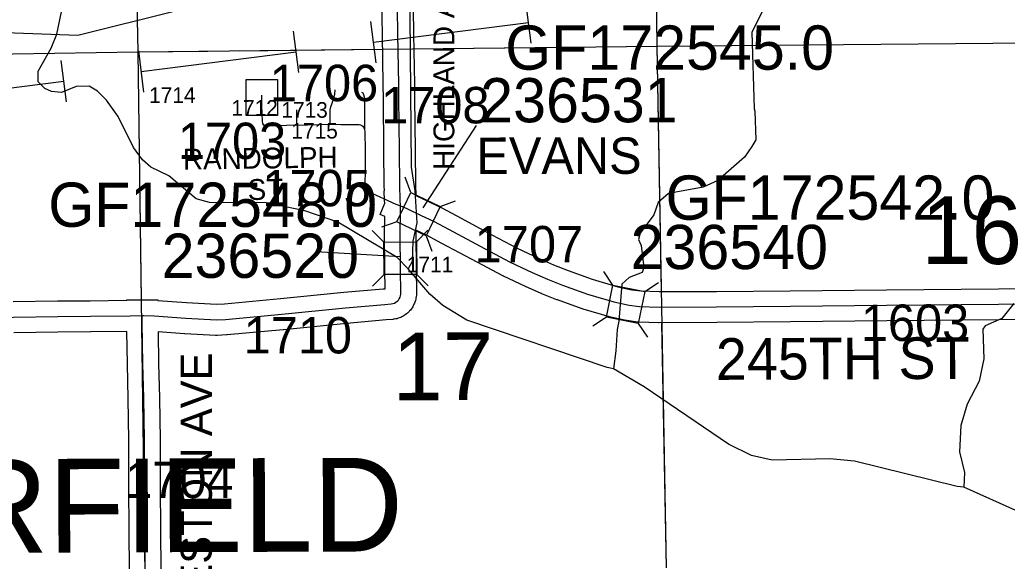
# Model space of a CAD drawing. Extents: x 23.6 to 68.7, y -63 to -29.
# Drawn here: x 39.457 to 41.355, y -48.611 to -47.571 of the extents above; entities that cross this region are included whole.
import ezdxf

# ---------------------------------------------------------------- set-up
doc = ezdxf.new("R2010")
doc.units = 0
for name, color, linetype in [('tdCoHydroRiver', 7, 'Continuous'), ('tdCoPipe', 7, 'Continuous'), ('tdCoPipe1', 7, 'Continuous'), ('tdCoSecRdNmbr', 7, 'Continuous'), ('tdCoSecRdTxt', 7, 'Continuous'), ('tdCoSecRteBand', 7, 'Continuous'), ('tdCoSecRteCL', 7, 'Continuous'), ('tdCoSectLine', 7, 'Continuous'), ('tdCoSectLinePart', 7, 'Continuous'), ('tdCoSectNmbr', 7, 'Continuous'), ('tdCoStrucSec', 7, 'Continuous'), ('tdCoStrucSecCoName', 7, 'Continuous'), ('tdCoStrucSecFHWANum', 7, 'Continuous'), ('tdCoSurfGravel', 7, 'Continuous'), ('tdCoSurfGravelUnbanded', 7, 'Continuous'), ('tdCoTwpNameTxt', 7, 'Continuous'), ('tdCoUnicrpTwnTxt', 7, 'Continuous')]:
    doc.layers.add(name, color=color, linetype=linetype)

msp = doc.modelspace()

# ---------------------------------------------------------------- linework, layer by layer
at = {"layer": 'tdCoHydroRiver'}
for points in [[(40.2052, -47.4165), (40.2093, -47.8537), (40.2161, -47.8994), (40.2198, -47.961), (40.2122, -47.9958), (40.211, -48.0352), (40.2033, -48.0495)], [(40.2033, -48.0495), (40.1825, -48.0276), (40.0682, -47.9593), (40.0049, -47.9378), (39.9306, -47.9227), (39.8216, -47.9221), (39.7963, -47.9145), (39.7438, -47.8708), (39.7089, -47.8538), (39.693, -47.8397), (39.6754, -47.8162), (39.6464, -47.7565), (39.624, -47.7251), (39.6065, -47.7079), (39.5906, -47.6986), (39.5654, -47.6988), (39.5371, -47.7102), (39.5181, -47.7088), (39.5054, -47.7026), (39.4927, -47.6901), (39.4925, -47.6695), (39.5173, -47.6251), (39.5281, -47.5982), (39.5372, -47.5555)], [(40.8837, -47.5553), (40.8635, -47.5949), (40.8681, -47.7417), (40.8697, -47.7464), (40.8718, -47.8017), (40.864, -47.8144), (40.85, -47.835), (40.7984, -47.8797), (40.7701, -47.8926), (40.7039, -47.9043), (40.6835, -47.9218), (40.6758, -47.9456), (40.6493, -47.9806), (40.6463, -47.9932), (40.6511, -48.0042), (40.6563, -48.0468), (40.6532, -48.0563), (40.6281, -48.066), (40.614, -48.0788), (40.6083, -48.1499), (40.6053, -48.1657), (40.6026, -48.2067), (40.5981, -48.2415)], [(40.5981, -48.2415), (40.5855, -48.2385), (40.3163, -48.1479), (40.2702, -48.1199), (40.2448, -48.0981), (40.2033, -48.0495)], [(41.3673, -48.1158), (41.3439, -48.1444), (41.3124, -48.159), (41.3078, -48.1653), (41.3099, -48.2221), (41.3008, -48.2648), (41.2776, -48.3092), (41.2653, -48.3504), (41.2626, -48.4009), (41.2725, -48.4403), (41.2712, -48.4687)], [(41.2712, -48.4687), (41.2585, -48.4673), (41.0608, -48.4187), (41.0134, -48.4144), (40.9029, -48.417), (40.8633, -48.4079), (40.8189, -48.3862), (40.6569, -48.2757), (40.5981, -48.2415)], [(41.737, -48.8195), (41.6477, -48.7256), (41.5697, -48.6522), (41.487, -48.5882), (41.371, -48.5136), (41.2712, -48.4687)]]:
    msp.add_lwpolyline(points, dxfattribs=at)
at = {"layer": 'tdCoPipe'}
msp.add_lwpolyline([(46.1215, -46.3345), (45.8873, -46.3578), (45.2643, -46.5112), (44.7329, -46.6291), (43.8936, -46.7934), (43.3419, -46.8915), (42.6259, -46.9958), (42.1065, -47.1095), (41.6222, -47.1623), (41.4799, -47.1602), (40.1315, -47.4603), (39.5684, -47.6007), (39.2033, -47.5875), (37.667, -48.1838), (36.3602, -48.453)], dxfattribs=at)
at = {"layer": 'tdCoPipe1'}
for p, q in [((40.4397, -47.6157), (40.4297, -47.5361)), ((40.1421, -47.6533), (40.132, -47.5738)), ((39.9933, -47.6722), (39.9832, -47.5926)), ((39.6957, -47.7099), (39.6856, -47.6303)), ((39.5469, -47.7287), (39.5368, -47.6492))]:
    msp.add_line(p, q, dxfattribs=at)
for points in [[(40.1371, -47.6136), (40.4347, -47.5759)], [(39.6906, -47.6701), (39.9883, -47.6324)], [(39.2442, -47.7266), (39.5418, -47.6889)]]:
    msp.add_lwpolyline(points, dxfattribs=at)
at = {"layer": 'tdCoSecRteBand'}
for points in [[(39.4447, -48.1123), (39.5295, -48.111), (39.5296, -48.111), (39.5297, -48.111), (39.5926, -48.1105), (39.6623, -48.1094), (39.6623, -48.1094), (39.6626, -48.1094), (39.6626, -48.109), (39.6924, -48.109), (39.6945, -48.109), (39.6951, -48.109), (39.6952, -48.109), (39.7222, -48.1086), (39.7223, -48.109), (39.7226, -48.109), (39.7226, -48.1101), (39.7778, -48.1141), (39.8349, -48.1173), (39.8505, -48.1165), (39.9578, -48.1065), (40.0797, -48.0943), (40.0799, -48.0943), (40.0801, -48.0943), (40.1557, -48.0877), (40.1591, -48.0874), (40.1587, -48.0514), (40.1587, -48.0513), (40.1587, -48.0512), (40.1582, -47.9829), (40.1582, -47.9825), (40.1582, -47.9822), (40.1587, -47.9488), (40.1495, -47.9451), (40.1583, -47.9232), (40.1581, -47.9182), (40.1581, -47.918), (40.1581, -47.918), (40.1574, -47.8996), (40.1577, -47.8996), (40.1574, -47.8895), (40.1574, -47.8892), (40.1574, -47.889), (40.1569, -47.8221), (40.1558, -47.7226), (40.1558, -47.7225), (40.1558, -47.7224), (40.1556, -47.6951), (40.1538, -47.5997), (40.1538, -47.5996), (40.1538, -47.5995), (40.1523, -47.4992)], [(40.2123, -47.4984), (40.2138, -47.5986), (40.2156, -47.6942), (40.2156, -47.6944), (40.2156, -47.6946), (40.2158, -47.722), (40.2169, -47.8215), (40.2169, -47.8216), (40.2169, -47.8216), (40.2174, -47.8883), (40.2179, -47.9082), (40.2415, -47.9194), (40.2652, -47.9306), (40.2659, -47.931), (40.2666, -47.9314), (40.2967, -47.9476), (40.3642, -47.9837), (40.4129, -48.0093), (40.454, -48.0288), (40.4826, -48.0415), (40.5108, -48.0526), (40.5573, -48.0693), (40.606, -48.0838), (40.6331, -48.0893), (40.6506, -48.0917), (40.686, -48.0928)], [(39.8924, -47.7549), (39.8923, -47.7249), (39.8923, -47.7158), (39.8922, -47.6858), (39.9522, -47.6856), (39.9523, -47.7156), (39.9523, -47.7247), (39.9524, -47.7547), (39.8924, -47.7549)], [(41.5277, -48.1462), (41.3382, -48.1474), (41.123, -48.1493), (40.9382, -48.1512), (40.9382, -48.1512), (40.9382, -48.1512), (40.7965, -48.1525), (40.7964, -48.1525), (40.7963, -48.1525), (40.6857, -48.1528), (40.6852, -48.1528), (40.6847, -48.1528), (40.6472, -48.1516), (40.6456, -48.1516), (40.6439, -48.1514), (40.6239, -48.1486), (40.623, -48.1484), (40.6221, -48.1483), (40.5928, -48.1423), (40.5915, -48.1421), (40.5902, -48.1417), (40.5394, -48.1266), (40.5386, -48.1263), (40.5378, -48.1261), (40.4902, -48.109), (40.4897, -48.1088), (40.4893, -48.1086), (40.46, -48.0971), (40.4594, -48.0969), (40.4588, -48.0966), (40.4292, -48.0835), (40.4289, -48.0833), (40.4286, -48.0832), (40.3866, -48.0633), (40.3861, -48.063), (40.3855, -48.0627), (40.3362, -48.0367), (40.3361, -48.0367), (40.3361, -48.0366), (40.2683, -48.0005), (40.2683, -48.0004), (40.2682, -48.0004), (40.2388, -47.9845), (40.2184, -47.9749), (40.2182, -47.9828), (40.2187, -48.0508), (40.2192, -48.0943), (40.2192, -48.0944), (40.2192, -48.0945), (40.2192, -48.0977), (40.2192, -48.1), (40.2189, -48.1023), (40.2184, -48.1054), (40.218, -48.1077), (40.2173, -48.11), (40.2164, -48.113), (40.2157, -48.1152), (40.2146, -48.1173), (40.2132, -48.1201), (40.2122, -48.1222), (40.2108, -48.1241), (40.209, -48.1266), (40.2077, -48.1285), (40.206, -48.1302), (40.2053, -48.1309), (40.2038, -48.1325), (40.2022, -48.1341), (40.2003, -48.1355), (40.1978, -48.1374), (40.196, -48.1388), (40.1939, -48.1399), (40.1911, -48.1414), (40.1891, -48.1425), (40.1869, -48.1432), (40.1839, -48.1443), (40.1817, -48.145), (40.1794, -48.1454), (40.1763, -48.146), (40.175, -48.1462), (40.1737, -48.1463), (40.161, -48.1475), (40.161, -48.1475), (40.1609, -48.1475), (40.0855, -48.1541), (39.9637, -48.1662), (39.9636, -48.1662), (39.9635, -48.1662), (39.8555, -48.1763), (39.8549, -48.1763), (39.8544, -48.1763), (39.8366, -48.1773), (39.8349, -48.1774), (39.8333, -48.1773), (39.7742, -48.174), (39.774, -48.174), (39.7737, -48.174), (39.7229, -48.1703), (39.7238, -48.2309), (39.7256, -48.297), (39.7256, -48.2972), (39.7256, -48.2974), (39.7266, -48.3775), (39.7266, -48.3777), (39.7266, -48.3778), (39.7268, -48.4715), (39.7273, -48.5468), (39.7279, -48.6334)], [(40.686, -48.0928), (40.796, -48.0925), (40.9376, -48.0912), (41.1224, -48.0893), (41.1224, -48.0893), (41.1225, -48.0893), (41.3377, -48.0874), (41.3377, -48.0874), (41.3377, -48.0874), (41.5272, -48.0862)], [(39.6679, -48.6341), (39.6673, -48.5473), (39.6673, -48.5473), (39.6673, -48.5472), (39.6668, -48.4718), (39.6668, -48.4717), (39.6668, -48.4716), (39.6666, -48.3781), (39.6656, -48.2984), (39.6638, -48.2324), (39.6638, -48.2322), (39.6638, -48.232), (39.6629, -48.1694), (39.5934, -48.1705), (39.5933, -48.1705), (39.5932, -48.1705), (39.5303, -48.171), (39.4456, -48.1723)]]:
    msp.add_lwpolyline(points, dxfattribs=at)
at = {"layer": 'tdCoSecRteCL'}
msp.add_line((39.9894, -47.7733), (40.0535, -47.7716), dxfattribs=at)
for points in [[(40.1885, -47.9284), (40.1881, -47.917), (40.1874, -47.8888), (40.1869, -47.8219), (40.1858, -47.7222), (40.1856, -47.6948), (40.1838, -47.5991), (40.1823, -47.4988), (40.1817, -47.4365), (40.1803, -47.3214), (40.179, -47.2129), (40.1777, -47.1438), (40.1754, -47.1272)], [(39.9894, -47.7733), (39.9295, -47.7749), (39.9264, -47.773), (39.9243, -47.7703), (39.9235, -47.7662), (39.9223, -47.7352), (39.9223, -47.7248), (39.9223, -47.7157)], [(40.0535, -47.7716), (40.0536, -47.7437), (40.0548, -47.7381), (40.0572, -47.7312), (40.0606, -47.7208), (40.0626, -47.7137), (40.063, -47.7053)], [(40.1136, -47.7096), (40.116, -47.711), (40.1174, -47.7146), (40.1187, -47.7186), (40.1194, -47.7213), (40.1194, -47.7407), (40.1196, -47.7656), (40.1192, -47.7811)], [(39.9894, -47.7733), (39.9893, -47.7577), (39.9894, -47.744)], [(40.0535, -47.7716), (40.0577, -47.7716), (40.0743, -47.7718), (40.1, -47.7719), (40.1093, -47.7721), (40.1121, -47.7728), (40.1143, -47.774), (40.1163, -47.7755), (40.1178, -47.7772), (40.1188, -47.78), (40.1192, -47.7811)], [(40.1192, -47.7811), (40.1195, -47.7822), (40.1199, -47.7846), (40.121, -47.8231), (40.1205, -47.8611), (40.1202, -47.8866), (40.1204, -47.8892), (40.1209, -47.8919), (40.1218, -47.8944), (40.123, -47.8968), (40.1245, -47.899), (40.1263, -47.901), (40.1797, -47.9249), (40.1885, -47.9284)], [(39.6926, -48.139), (39.6949, -48.139), (39.7152, -48.1396), (39.7759, -48.1441), (39.8349, -48.1474), (39.8527, -48.1464), (39.9607, -48.1364), (40.0827, -48.1242), (40.1583, -48.1176), (40.171, -48.1165), (40.1741, -48.1159), (40.1771, -48.1149), (40.1798, -48.1134), (40.1824, -48.1115), (40.1839, -48.11), (40.1846, -48.1093), (40.1864, -48.1067), (40.1878, -48.1039), (40.1887, -48.1009), (40.1892, -48.0978), (40.1892, -48.0946), (40.1887, -48.051), (40.1882, -47.9826), (40.1889, -47.9383), (40.1885, -47.9284)], [(40.1885, -47.9284), (40.2006, -47.9332), (40.2287, -47.9466), (40.2524, -47.9577), (40.2825, -47.974), (40.3502, -48.0102), (40.3995, -48.0362), (40.4414, -48.0561), (40.471, -48.0692), (40.5003, -48.0807), (40.548, -48.0978), (40.5988, -48.1129), (40.628, -48.1189), (40.6481, -48.1217), (40.6856, -48.1228), (40.7962, -48.1225), (40.9379, -48.1212), (41.1227, -48.1193), (41.3379, -48.1174), (41.5275, -48.1162)], [(38.7274, -48.1527), (38.7425, -48.1525), (38.7924, -48.1516), (38.8926, -48.1505), (38.9659, -48.1492), (39.1046, -48.1474), (39.1559, -48.1464), (39.2353, -48.1449), (39.3037, -48.1439), (39.3725, -48.1433), (39.4451, -48.1423), (39.53, -48.141), (39.5929, -48.1405), (39.6694, -48.1393), (39.6926, -48.139)], [(39.6997, -48.9377), (39.7001, -48.9139), (39.6996, -48.8318), (39.6999, -48.8038), (39.6989, -48.7267), (39.6986, -48.6634), (39.6979, -48.6339), (39.6973, -48.547), (39.6968, -48.4716), (39.6966, -48.3779), (39.6956, -48.2978), (39.6938, -48.2316), (39.6926, -48.1521), (39.6926, -48.139)]]:
    msp.add_lwpolyline(points, dxfattribs=at)
at = {"layer": 'tdCoSectLine'}
for points in [[(39.6637, -46.6255), (39.6841, -47.6326)], [(40.6692, -46.6228), (40.681, -47.6218)], [(39.6841, -47.6326), (40.681, -47.6218)], [(40.681, -47.6218), (41.6853, -47.6123)], [(40.681, -47.6218), (40.6989, -48.6234)], [(38.7223, -47.6479), (39.6841, -47.6326)], [(39.6841, -47.6326), (39.6976, -48.6357)]]:
    msp.add_lwpolyline(points, dxfattribs=at)
at = {"layer": 'tdCoSectLinePart'}
for points in [[(40.6754, -47.1509), (40.681, -47.6218)], [(39.6746, -47.1658), (39.6841, -47.6326)], [(39.8787, -47.6305), (40.1537, -47.6275)], [(40.2138, -47.6268), (40.681, -47.6218)], [(40.681, -47.6218), (41.6853, -47.6123)], [(40.681, -47.6218), (40.6894, -48.0928)], [(38.7223, -47.6479), (39.6841, -47.6326)], [(39.6841, -47.6326), (39.8187, -47.6311)], [(39.6841, -47.6326), (39.6905, -48.109)], [(40.6905, -48.1528), (40.6989, -48.6234)]]:
    msp.add_lwpolyline(points, dxfattribs=at)
at = {"layer": 'tdCoStrucSec'}
for p, q in [((40.2083, -47.9024), (40.1978, -47.8729)), ((40.2649, -47.9292), (40.2943, -47.9187)), ((40.1815, -47.959), (40.152, -47.9695)), ((40.1567, -47.9978), (40.1344, -47.9759)), ((40.2193, -47.9974), (40.2413, -47.9751)), ((40.2381, -47.9858), (40.2486, -48.0153)), ((40.1572, -48.0604), (40.1352, -48.0827)), ((40.2198, -48.06), (40.242, -48.0819)), ((40.5968, -48.0807), (40.5795, -48.0546)), ((40.6582, -48.0931), (40.6842, -48.0758)), ((40.5844, -48.142), (40.5583, -48.1593)), ((40.6457, -48.1544), (40.663, -48.1805))]:
    msp.add_line(p, q, dxfattribs=at)
for points in [[(40.2083, -47.9024), (40.2649, -47.9292), (40.2381, -47.9858), (40.1815, -47.959)], [(40.1572, -48.0604), (40.1567, -47.9978), (40.2193, -47.9974), (40.2198, -48.06)], [(40.5968, -48.0807), (40.6582, -48.0931), (40.6457, -48.1544), (40.5844, -48.142)]]:
    msp.add_lwpolyline(points, close=True, dxfattribs=at)
at = {"layer": 'tdCoStrucSecFHWANum'}
for p, q in [((40.3338, -47.774), (40.2315, -47.9322)), ((40.0269, -48.0159), (40.1881, -48.0253))]:
    msp.add_line(p, q, dxfattribs=at)
at = {"layer": 'tdCoSurfGravel'}
msp.add_line((39.9223, -47.7248), (39.9223, -47.7157), dxfattribs=at)
for points in [[(40.1839, -48.11), (40.1846, -48.1093), (40.1864, -48.1067), (40.1878, -48.1039), (40.1887, -48.1009), (40.1892, -48.0978), (40.1892, -48.0946), (40.1887, -48.051), (40.1882, -47.9826), (40.1889, -47.9383), (40.1885, -47.9284), (40.1881, -47.917), (40.1874, -47.8888), (40.1869, -47.8219), (40.1858, -47.7222), (40.1856, -47.6948), (40.1838, -47.5991), (40.1823, -47.4988), (40.1817, -47.4365), (40.1803, -47.3214), (40.179, -47.2129), (40.1777, -47.1438), (40.1754, -47.1272)], [(40.1885, -47.9284), (40.2006, -47.9332), (40.2287, -47.9466), (40.2524, -47.9577), (40.2825, -47.974), (40.3502, -48.0102), (40.3995, -48.0362), (40.4414, -48.0561), (40.471, -48.0692), (40.5003, -48.0807), (40.548, -48.0978), (40.5988, -48.1129), (40.628, -48.1189), (40.6481, -48.1217), (40.6856, -48.1228)], [(39.4451, -48.1423), (39.53, -48.141), (39.5929, -48.1405), (39.6694, -48.1393), (39.6926, -48.139), (39.6949, -48.139), (39.7152, -48.1396), (39.7759, -48.1441), (39.8349, -48.1474), (39.8527, -48.1464), (39.9607, -48.1364), (40.0827, -48.1242), (40.1583, -48.1176), (40.171, -48.1165), (40.1741, -48.1159), (40.1771, -48.1149), (40.1798, -48.1134), (40.1824, -48.1115), (40.1839, -48.11)], [(40.6856, -48.1228), (40.7962, -48.1225), (40.9379, -48.1212), (41.1227, -48.1193), (41.3379, -48.1174), (41.5275, -48.1162), (41.7128, -48.1139), (41.8869, -48.111), (42.0593, -48.1121), (42.1945, -48.1121), (42.2033, -48.1117), (42.2114, -48.1113), (42.278, -48.1105), (42.3541, -48.1103), (42.4263, -48.11), (42.4631, -48.1095), (42.5376, -48.11), (42.5576, -48.1097)], [(39.6997, -48.9377), (39.7001, -48.9139), (39.6996, -48.8318), (39.6999, -48.8038), (39.6989, -48.7267), (39.6986, -48.6634), (39.6979, -48.6339), (39.6973, -48.547), (39.6968, -48.4716), (39.6966, -48.3779), (39.6956, -48.2978), (39.6938, -48.2316), (39.6926, -48.1521), (39.6926, -48.139)]]:
    msp.add_lwpolyline(points, dxfattribs=at)
at = {"layer": 'tdCoSurfGravelUnbanded'}
msp.add_line((39.9894, -47.7733), (40.0535, -47.7716), dxfattribs=at)
for points in [[(40.0535, -47.7716), (40.0536, -47.7437), (40.0548, -47.7381), (40.0572, -47.7312), (40.0606, -47.7208), (40.0626, -47.7137), (40.063, -47.7053)], [(40.1136, -47.7096), (40.116, -47.711), (40.1174, -47.7146), (40.1187, -47.7186), (40.1194, -47.7213), (40.1194, -47.7407), (40.1196, -47.7656), (40.1192, -47.7811)], [(39.9894, -47.7733), (39.9295, -47.7749), (39.9264, -47.773), (39.9243, -47.7703), (39.9235, -47.7662), (39.9223, -47.7352), (39.9223, -47.7248)], [(39.9894, -47.7733), (39.9893, -47.7577), (39.9894, -47.744)], [(40.0535, -47.7716), (40.0577, -47.7716), (40.0743, -47.7718), (40.1, -47.7719), (40.1093, -47.7721), (40.1121, -47.7728), (40.1143, -47.774), (40.1163, -47.7755), (40.1178, -47.7772), (40.1188, -47.78), (40.1192, -47.7811)], [(40.1192, -47.7811), (40.1195, -47.7822), (40.1199, -47.7846), (40.121, -47.8231), (40.1205, -47.8611), (40.1202, -47.8866), (40.1204, -47.8892), (40.1209, -47.8919), (40.1218, -47.8944), (40.123, -47.8968), (40.1245, -47.899), (40.1263, -47.901), (40.1797, -47.9249), (40.1885, -47.9284)]]:
    msp.add_lwpolyline(points, dxfattribs=at)

# ---------------------------------------------------------------- texts
at = {"layer": 'tdCoSecRdNmbr'}
for s, height, rotation, p in [('1706', 0.07, 0.0313, (39.9376, -47.7273)), ('1714', 0.03, 0.0333, (39.7056, -47.7305)), ('1708', 0.07, 0.0315, (40.1515, -47.7699)), ('1712', 0.03, 0.0333, (39.8637, -47.7552)), ('1713', 0.03, 0.0333, (39.9598, -47.759)), ('1703', 0.07, 0.0312, (39.7609, -47.8385)), ('1715', 0.03, 0.0333, (39.979, -47.799)), ('1705', 0.07, 0.0313, (39.9232, -47.9292)), ('1707', 0.07, 0.0316, (40.3314, -48.037)), ('1711', 0.03, 0.0334, (40.2007, -48.0561)), ('1603', 0.07, 0.0322, (41.0733, -48.1878)), ('1710', 0.07, 0.0313, (39.8874, -48.2119)), ('1704', 0.07, 0.0311, (39.6597, -48.4897))]:
    msp.add_text(s, height=height, rotation=rotation, dxfattribs=at).set_placement(p)
at = {"layer": 'tdCoSecRdTxt'}
for s, height, rotation, p in [('HIGHLAND AVE', 0.04, 90, (40.2921, -47.8591)), ('RANDOLPH', 0.04, 0.8065, (39.7709, -47.8588)), ('ST', 0.04, 0.8065, (39.8953, -47.9171)), ('245TH ST', 0.08, 0.2517, (40.7949, -48.2626)), ('GALESTON AVE', 0.06, 90, (39.8262, -48.8299))]:
    msp.add_text(s, height=height, rotation=rotation, dxfattribs=at).set_placement(p)
at = {"layer": 'tdCoSectNmbr'}
for s, rotation, p in [('16', 0.0322, (41.1895, -48.04)), ('17', 0.0314, (40.1733, -48.3016))]:
    msp.add_text(s, height=0.13, rotation=rotation, dxfattribs=at).set_placement(p)
at = {"layer": 'tdCoStrucSecCoName'}
for s, p in [('GF172545.0', (40.3899, -47.6667)), ('GF172542.0', (40.6981, -47.9549)), ('GF172548.0', (39.5119, -47.9686))]:
    msp.add_text(s, height=0.085, dxfattribs=at).set_placement(p)
at = {"layer": 'tdCoStrucSecFHWANum'}
for s, p in [('236531', (40.3419, -47.7678)), ('236540', (40.6308, -48.0498)), ('236520', (39.7297, -48.0666))]:
    msp.add_text(s, height=0.085, dxfattribs=at).set_placement(p)
at = {"layer": 'tdCoTwpNameTxt'}
msp.add_text('GARFIELD', height=0.18, rotation=0.2, dxfattribs=at).set_placement((38.9903, -48.5962))
at = {"layer": 'tdCoUnicrpTwnTxt'}
msp.add_text('EVANS', height=0.07, rotation=0.0565, dxfattribs=at).set_placement((40.3346, -47.867))

doc.saveas('drawing.dxf')
